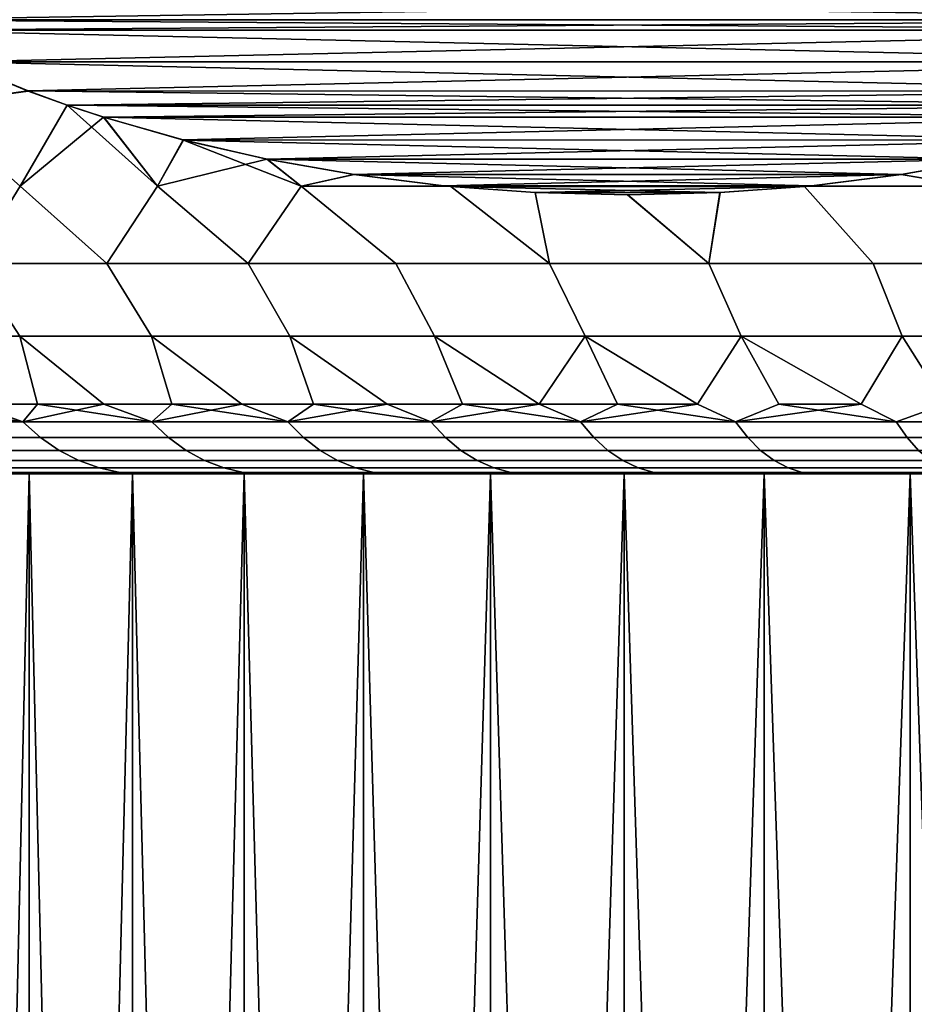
# Model space of a CAD drawing. Header units: metres. Extents: x -109 to 109, y -100 to 58.
# Tile 563 of 642: x 68.32 to 71.53, y 9.1 to 12.63. Entities that reach past the tile are written whole.
import ezdxf

# ---------------------------------------------------------------- set-up
doc = ezdxf.new("R2010")
doc.units = ezdxf.units.M
doc.layers.add('solid_21_062_100_XXX', color=7, linetype='CONTINUOUS')

msp = doc.modelspace()

# ---------------------------------------------------------------- linework, layer by layer
at = {"layer": 'solid_21_062_100_XXX'}
for points in [[(73.208527, 12.626722, -11.956075), (67.791473, 12.626722, -8.828535), (67.641724, 12.711648, -8.742077)], [(73.208527, 12.626722, -11.956075), (67.641724, 12.711648, -8.742077), (73.357353, 12.711096, -12.041997)], [(73.358261, 12.711637, 12.042522), (67.642639, 12.711103, 8.742605), (67.791473, 12.626722, 8.828535)], [(73.358261, 12.711637, 12.042522), (67.791473, 12.626722, 8.828535), (73.208527, 12.626722, 11.956075)], [(73.13739, 12.589186, -11.915004), (67.86174, 12.589632, -8.869106), (67.791473, 12.626722, -8.828535)], [(73.13739, 12.589186, -11.915004), (67.791473, 12.626722, -8.828535), (73.208527, 12.626722, -11.956075)], [(73.208527, 12.626722, 11.956075), (67.791473, 12.626722, 8.828535), (67.862595, 12.589191, 8.869599)], [(73.138237, 12.589623, 11.915494), (73.208527, 12.626722, 11.956075), (67.862595, 12.589191, 8.869599)], [(73.13739, 12.589186, -11.915004), (68.098778, 12.475957, -9.00596), (67.86174, 12.589632, -8.869106)], [(72.901199, 12.475948, 11.778639), (73.138237, 12.589623, 11.915494), (67.862595, 12.589191, 8.869599)], [(72.901199, 12.475948, 11.778639), (67.862595, 12.589191, 8.869599), (68.099655, 12.475567, 9.006467)], [(72.90033, 12.475561, -11.778135), (68.098778, 12.475957, -9.00596), (73.13739, 12.589186, -11.915004)], [(68.098778, 12.475957, -9.00596), (68.352814, 12.371662, -9.152625), (67.9944, 12.322234, -8.777494)], [(67.994408, 12.322234, 8.777501), (68.353653, 12.371344, 9.153111), (68.099655, 12.475567, 9.006467)], [(72.90033, 12.475561, -11.778135), (68.352814, 12.371662, -9.152625), (68.098778, 12.475957, -9.00596)], [(72.901199, 12.475948, 11.778639), (68.099655, 12.475567, 9.006467), (72.647171, 12.371655, 11.631974)], [(72.647171, 12.371655, 11.631974), (68.099655, 12.475567, 9.006467), (68.353653, 12.371344, 9.153111)], [(72.646339, 12.37134, -11.631494), (68.352814, 12.371662, -9.152625), (72.90033, 12.475561, -11.778135)], [(68.352814, 12.371662, -9.152625), (68.492966, 12.321033, -9.233544), (68.324387, 12.03047, -8.81499), (67.9944, 12.322234, -8.777494)], [(68.324203, 12.03047, 8.814816), (68.492966, 12.321037, 9.233542), (68.353653, 12.371344, 9.153111), (67.994408, 12.322234, 8.777501)], [(72.507034, 12.321038, -11.551067), (68.492966, 12.321033, -9.233544), (68.352814, 12.371662, -9.152625)], [(72.507034, 12.321038, -11.551067), (68.352814, 12.371662, -9.152625), (72.646339, 12.37134, -11.631494)], [(72.647171, 12.371655, 11.631974), (68.353653, 12.371344, 9.153111), (68.492966, 12.321037, 9.233542)], [(72.647171, 12.371655, 11.631974), (68.492966, 12.321037, 9.233542), (72.507034, 12.321033, 11.551065)], [(68.154221, 11.753561, 8.345778), (68.324203, 12.03047, 8.814816), (67.994408, 12.322234, 8.777501), (67.856514, 12.03047, 8.356724)], [(67.9944, 12.322234, -8.777494), (68.324387, 12.03047, -8.81499), (68.154221, 11.753561, -8.345778), (67.856682, 12.03047, -8.356899)], [(68.6353, 11.753561, 8.800601), (68.816132, 12.03047, 9.246772), (68.492966, 12.321037, 9.233542), (68.324203, 12.03047, 8.814816)], [(68.492966, 12.321033, -9.233544), (68.623047, 12.278018, -9.308643), (68.324387, 12.03047, -8.81499)], [(72.375969, 12.277708, -11.475397), (68.492966, 12.321033, -9.233544), (72.507034, 12.321038, -11.551067)], [(68.816132, 12.03047, 9.246772), (68.624016, 12.277713, 9.309205), (68.492966, 12.321037, 9.233542)], [(72.507034, 12.321033, 11.551065), (68.492966, 12.321037, 9.233542), (68.624016, 12.277713, 9.309205)], [(72.375969, 12.277708, -11.475397), (68.623047, 12.278018, -9.308643), (68.492966, 12.321033, -9.233544)], [(72.37693, 12.278011, 11.475953), (72.507034, 12.321033, 11.551065), (68.624016, 12.277713, 9.309205)], [(68.623047, 12.278018, -9.308643), (68.816338, 12.03047, -9.246943), (68.6353, 11.753561, -8.800601), (68.324387, 12.03047, -8.81499)], [(68.623047, 12.278018, -9.308643), (68.908714, 12.196146, -9.473576), (68.816338, 12.03047, -9.246943)], [(72.375969, 12.277708, -11.475397), (68.908714, 12.196146, -9.473576), (68.623047, 12.278018, -9.308643)], [(72.091263, 12.196139, 11.311021), (72.37693, 12.278011, 11.475953), (68.624016, 12.277713, 9.309205)], [(68.816132, 12.03047, 9.246772), (68.909584, 12.195919, 9.474079), (68.624016, 12.277713, 9.309205)], [(72.091263, 12.196139, 11.311021), (68.624016, 12.277713, 9.309205), (68.909584, 12.195919, 9.474079)], [(72.090401, 12.195915, -11.310522), (68.908714, 12.196146, -9.473576), (72.375969, 12.277708, -11.475397)], [(69.141129, 11.753561, 9.227734), (69.330841, 12.03047, 9.651311), (68.909584, 12.195919, 9.474079), (68.816132, 12.03047, 9.246772)], [(68.908714, 12.196146, -9.473576), (69.208344, 12.127223, -9.646568), (68.816338, 12.03047, -9.246943)], [(72.090401, 12.195915, -11.310522), (69.208344, 12.127223, -9.646568), (68.908714, 12.196146, -9.473576)], [(72.091263, 12.196139, 11.311021), (68.909584, 12.195919, 9.474079), (71.791626, 12.127218, 11.138026)], [(69.330841, 12.03047, 9.651311), (69.209213, 12.127048, 9.647069), (68.909584, 12.195919, 9.474079)], [(71.791626, 12.127218, 11.138026), (68.909584, 12.195919, 9.474079), (69.209213, 12.127048, 9.647069)], [(71.790771, 12.127044, -11.13753), (69.208344, 12.127223, -9.646568), (72.090401, 12.195915, -11.310522)], [(69.208344, 12.127223, -9.646568), (69.331062, 12.03047, -9.651478), (69.141129, 11.753561, -9.227734), (68.816338, 12.03047, -9.246943)], [(69.208344, 12.127223, -9.646568), (69.519798, 12.072356, -9.826384), (69.331062, 12.03047, -9.651478)], [(71.790771, 12.127044, -11.13753), (69.519798, 12.072356, -9.826384), (69.208344, 12.127223, -9.646568)], [(71.791626, 12.127218, 11.138026), (69.209213, 12.127048, 9.647069), (71.480179, 12.072352, 10.958211)], [(69.330841, 12.03047, 9.651311), (69.520714, 12.07222, 9.826915), (69.209213, 12.127048, 9.647069)], [(71.480179, 12.072352, 10.958211), (69.209213, 12.127048, 9.647069), (69.520714, 12.07222, 9.826915)], [(71.479263, 12.072216, -10.957682), (69.519798, 12.072356, -9.826384), (71.790771, 12.127044, -11.13753)], [(71.479263, 12.072216, -10.957682), (71.790771, 12.127044, -11.13753), (71.726151, 12.03047, -11.034266)], [(71.791626, 12.127218, 11.138026), (71.480179, 12.072352, 10.958211), (71.725883, 12.03047, 11.034149)], [(69.330841, 12.03047, 9.651311), (69.84166, 12.032347, 10.012213), (69.520714, 12.07222, 9.826915)], [(69.519798, 12.072356, -9.826384), (69.840881, 12.032427, -10.011763), (69.331062, 12.03047, -9.651478)], [(71.479263, 12.072216, -10.957682), (69.840881, 12.032427, -10.011763), (69.519798, 12.072356, -9.826384)], [(71.480179, 12.072352, 10.958211), (69.520714, 12.07222, 9.826915), (71.159096, 12.032424, 10.772832)], [(71.159096, 12.032424, 10.772832), (69.520714, 12.07222, 9.826915), (69.84166, 12.032347, 10.012213)], [(71.158318, 12.032345, -10.772384), (69.840881, 12.032427, -10.011763), (71.479263, 12.072216, -10.957682)], [(71.158318, 12.032345, -10.772384), (71.479263, 12.072216, -10.957682), (71.726151, 12.03047, -11.034266)], [(71.480179, 12.072352, 10.958211), (71.159096, 12.032424, 10.772832), (71.725883, 12.03047, 11.034149)], [(68.324387, 12.03047, -8.81499), (68.6353, 11.753561, -8.800601), (68.154221, 11.753561, -8.345778)], [(68.154221, 11.753561, 8.345778), (68.6353, 11.753561, 8.800601), (68.324203, 12.03047, 8.814816)], [(68.816338, 12.03047, -9.246943), (69.141129, 11.753561, -9.227734), (68.6353, 11.753561, -8.800601)], [(68.6353, 11.753561, 8.800601), (69.141129, 11.753561, 9.227734), (68.816132, 12.03047, 9.246772)], [(69.331062, 12.03047, -9.651478), (69.670105, 11.753561, -9.625832), (69.141129, 11.753561, -9.227734)], [(69.141129, 11.753561, 9.227734), (69.670105, 11.753561, 9.625832), (69.330841, 12.03047, 9.651311)], [(69.330841, 12.03047, 9.651311), (69.866814, 12.029903, 10.026732), (69.84166, 12.032347, 10.012213)], [(70.220581, 11.753561, 9.993644), (69.866814, 12.029903, 10.026732), (69.330841, 12.03047, 9.651311), (69.670105, 11.753561, 9.625832)], [(69.840881, 12.032427, -10.011763), (69.867073, 12.029881, -10.026884), (69.331062, 12.03047, -9.651478)], [(69.331062, 12.03047, -9.651478), (69.867073, 12.029881, -10.026884), (70.220581, 11.753561, -9.993644), (69.670105, 11.753561, -9.625832)], [(69.840881, 12.032427, -10.011763), (71.133194, 12.029904, -10.757881), (69.867073, 12.029881, -10.026884)], [(71.158318, 12.032345, -10.772384), (71.133194, 12.029904, -10.757881), (69.840881, 12.032427, -10.011763)], [(71.159096, 12.032424, 10.772832), (69.84166, 12.032347, 10.012213), (69.866814, 12.029903, 10.026732)], [(71.159096, 12.032424, 10.772832), (69.866814, 12.029903, 10.026732), (71.132935, 12.029881, 10.75773)], [(71.132935, 12.029881, 10.75773), (69.866814, 12.029903, 10.026732), (70.169373, 12.008122, 10.201416)], [(70.220581, 11.753561, 9.993644), (70.169373, 12.008122, 10.201416), (69.866814, 12.029903, 10.026732)], [(69.867073, 12.029881, -10.026884), (71.133194, 12.029904, -10.757881), (70.830605, 12.008121, -10.58318)], [(69.867073, 12.029881, -10.026884), (70.168587, 12.008159, -10.200963), (70.220581, 11.753561, -9.993644)], [(69.867073, 12.029881, -10.026884), (70.830605, 12.008121, -10.58318), (70.168587, 12.008159, -10.200963)], [(71.132935, 12.029881, 10.75773), (70.169373, 12.008122, 10.201416), (70.83139, 12.008158, 10.583632)], [(70.830605, 12.008121, -10.58318), (71.133194, 12.029904, -10.757881), (71.378998, 11.753561, -10.633878), (70.790802, 11.753561, -10.330011)], [(70.790802, 11.753561, 10.330011), (71.378998, 11.753561, 10.633878), (71.132935, 12.029881, 10.75773), (70.83139, 12.008158, 10.583632)], [(71.159096, 12.032424, 10.772832), (71.132935, 12.029881, 10.75773), (71.725883, 12.03047, 11.034149)], [(71.983299, 11.753561, 10.904285), (71.725883, 12.03047, 11.034149), (71.132935, 12.029881, 10.75773), (71.378998, 11.753561, 10.633878)], [(71.158318, 12.032345, -10.772384), (71.726151, 12.03047, -11.034266), (71.133194, 12.029904, -10.757881)], [(71.133194, 12.029904, -10.757881), (71.726151, 12.03047, -11.034266), (71.983299, 11.753561, -10.904285), (71.378998, 11.753561, -10.633878)], [(70.168587, 12.008159, -10.200963), (70.49955, 12.000008, -10.392047), (70.790802, 11.753561, -10.330011), (70.220581, 11.753561, -9.993644)], [(70.168587, 12.008159, -10.200963), (70.830605, 12.008121, -10.58318), (70.49955, 12.000008, -10.392047)], [(70.83139, 12.008158, 10.583632), (70.169373, 12.008122, 10.201416), (70.50042, 12.000008, 10.392549)], [(70.220581, 11.753561, 9.993644), (70.790802, 11.753561, 10.330011), (70.50042, 12.000008, 10.392549), (70.169373, 12.008122, 10.201416)], [(70.49955, 12.000008, -10.392047), (70.830605, 12.008121, -10.58318), (70.790802, 11.753561, -10.330011)], [(70.790802, 11.753561, 10.330011), (70.83139, 12.008158, 10.583632), (70.50042, 12.000008, 10.392549)], [(68.323204, 11.492891, -8.176794), (67.877594, 11.492891, -7.705453), (67.699402, 11.753561, -7.864698), (68.154221, 11.753561, -8.345778)], [(67.877594, 11.492891, 7.705453), (68.323204, 11.492891, 8.176794), (68.154221, 11.753561, 8.345778), (67.699402, 11.753561, 7.864698)], [(68.794548, 11.492891, -8.622407), (68.323204, 11.492891, -8.176794), (68.154221, 11.753561, -8.345778), (68.6353, 11.753561, -8.800601)], [(68.323204, 11.492891, 8.176794), (68.794548, 11.492891, 8.622407), (68.6353, 11.753561, 8.800601), (68.154221, 11.753561, 8.345778)], [(69.290131, 11.492891, -9.04089), (68.794548, 11.492891, -8.622407), (68.6353, 11.753561, -8.800601), (69.141129, 11.753561, -9.227734)], [(68.794548, 11.492891, 8.622407), (69.290131, 11.492891, 9.04089), (69.141129, 11.753561, 9.227734), (68.6353, 11.753561, 8.800601)], [(69.808403, 11.492891, -9.430928), (69.290131, 11.492891, -9.04089), (69.141129, 11.753561, -9.227734), (69.670105, 11.753561, -9.625832)], [(69.290131, 11.492891, 9.04089), (69.808403, 11.492891, 9.430928), (69.670105, 11.753561, 9.625832), (69.141129, 11.753561, 9.227734)], [(70.347725, 11.492891, -9.791292), (69.808403, 11.492891, -9.430928), (69.670105, 11.753561, -9.625832), (70.220581, 11.753561, -9.993644)], [(69.808403, 11.492891, 9.430928), (70.347725, 11.492891, 9.791292), (70.220581, 11.753561, 9.993644), (69.670105, 11.753561, 9.625832)], [(70.906403, 11.492891, -10.12085), (70.347725, 11.492891, -9.791292), (70.220581, 11.753561, -9.993644), (70.790802, 11.753561, -10.330011)], [(70.347725, 11.492891, 9.791292), (70.906403, 11.492891, 10.12085), (70.790802, 11.753561, 10.330011), (70.220581, 11.753561, 9.993644)], [(71.482681, 11.492891, -10.418563), (70.906403, 11.492891, -10.12085), (70.790802, 11.753561, -10.330011), (71.378998, 11.753561, -10.633878)], [(70.906403, 11.492891, 10.12085), (71.482681, 11.492891, 10.418563), (71.378998, 11.753561, 10.633878), (70.790802, 11.753561, 10.330011)], [(72.074753, 11.492891, -10.683496), (71.482681, 11.492891, -10.418563), (71.378998, 11.753561, -10.633878), (71.983299, 11.753561, -10.904285)], [(71.482681, 11.492891, 10.418563), (72.074753, 11.492891, 10.683496), (71.983299, 11.753561, 10.904285), (71.378998, 11.753561, 10.633878)], [(68.387016, 11.25, -7.87604), (68.157181, 11.25, -7.632164), (67.877594, 11.492891, -7.705453), (68.323204, 11.492891, -8.176794)], [(68.157181, 11.25, 7.632165), (68.387016, 11.25, 7.87604), (68.323204, 11.492891, 8.176794), (67.877594, 11.492891, 7.705453)], [(68.867844, 11.25, -8.342828), (68.62397, 11.25, -8.112997), (68.323204, 11.492891, -8.176794), (68.794548, 11.492891, -8.622407)], [(68.62397, 11.25, -8.112997), (68.387016, 11.25, -7.87604), (68.323204, 11.492891, -8.176794)], [(68.62397, 11.25, 8.112997), (68.867851, 11.25, 8.342828), (68.794548, 11.492891, 8.622407), (68.323204, 11.492891, 8.176794)], [(68.387016, 11.25, 7.87604), (68.62397, 11.25, 8.112997), (68.323204, 11.492891, 8.176794)], [(69.375488, 11.25, -8.780309), (69.118423, 11.25, -8.56533), (68.794548, 11.492891, -8.622407), (69.290131, 11.492891, -9.04089)], [(69.118423, 11.25, -8.56533), (68.867844, 11.25, -8.342828), (68.794548, 11.492891, -8.622407)], [(69.118423, 11.25, 8.565331), (69.375488, 11.25, 8.78031), (69.290131, 11.492891, 9.04089), (68.794548, 11.492891, 8.622407)], [(68.867851, 11.25, 8.342828), (69.118423, 11.25, 8.565331), (68.794548, 11.492891, 8.622407)], [(69.90815, 11.25, -9.186948), (69.638802, 11.25, -8.987576), (69.290131, 11.492891, -9.04089), (69.808403, 11.492891, -9.430928)], [(69.638802, 11.25, -8.987576), (69.375488, 11.25, -8.780309), (69.290131, 11.492891, -9.04089)], [(69.638802, 11.25, 8.987576), (69.90815, 11.25, 9.186949), (69.808403, 11.492891, 9.430928), (69.290131, 11.492891, 9.04089)], [(69.375488, 11.25, 8.78031), (69.638802, 11.25, 8.987576), (69.290131, 11.492891, 9.04089)], [(70.183281, 11.25, -9.378251), (69.808403, 11.492891, -9.430928), (70.347725, 11.492891, -9.791292)], [(70.183281, 11.25, -9.378251), (69.90815, 11.25, -9.186948), (69.808403, 11.492891, -9.430928)], [(70.183281, 11.25, 9.378252), (70.463966, 11.25, 9.561318), (70.347725, 11.492891, 9.791292), (69.808403, 11.492891, 9.430928)], [(69.90815, 11.25, 9.186949), (70.183281, 11.25, 9.378252), (69.808403, 11.492891, 9.430928)], [(70.33078, 11.186123, -9.379845), (70.183281, 11.25, -9.378251), (70.347725, 11.492891, -9.791292), (70.463966, 11.25, -9.561317)], [(70.749947, 11.25, -9.735986), (70.347725, 11.492891, -9.791292), (70.906403, 11.492891, -10.12085)], [(70.749947, 11.25, -9.735986), (70.463966, 11.25, -9.561317), (70.347725, 11.492891, -9.791292)], [(70.749947, 11.25, 9.735987), (70.906403, 11.492891, 10.12085), (70.347725, 11.492891, 9.791292)], [(70.463966, 11.25, 9.561318), (70.749947, 11.25, 9.735987), (70.347725, 11.492891, 9.791292)], [(70.886604, 11.186123, -9.722684), (70.749947, 11.25, -9.735986), (70.906403, 11.492891, -10.12085), (71.040977, 11.25, -9.902102)], [(70.886604, 11.186123, 9.722684), (71.040985, 11.25, 9.902103), (70.906403, 11.492891, 10.12085), (70.749947, 11.25, 9.735987)], [(71.336807, 11.25, -10.059523), (71.040977, 11.25, -9.902102), (70.906403, 11.492891, -10.12085), (71.482681, 11.492891, -10.418563)], [(71.336807, 11.25, 10.059523), (71.482681, 11.492891, 10.418563), (70.906403, 11.492891, 10.12085)], [(71.040985, 11.25, 9.902103), (71.336807, 11.25, 10.059523), (70.906403, 11.492891, 10.12085)], [(71.461426, 11.186123, -10.032625), (71.336807, 11.25, -10.059523), (71.482681, 11.492891, -10.418563), (71.637177, 11.25, -10.208107)], [(71.461426, 11.186123, 10.032625), (71.637177, 11.25, 10.208108), (71.482681, 11.492891, 10.418563), (71.336807, 11.25, 10.059523)], [(71.941811, 11.25, -10.347726), (71.637177, 11.25, -10.208107), (71.482681, 11.492891, -10.418563), (72.074753, 11.492891, -10.683496)], [(71.637177, 11.25, 10.208108), (71.941811, 11.25, 10.347726), (72.074753, 11.492891, 10.683496), (71.482681, 11.492891, 10.418563)], [(67.89978, 11.186123, -7.216441), (68.157181, 11.25, -7.632164), (68.333931, 11.186123, -7.70429)], [(68.333931, 11.186123, 7.70429), (67.934677, 11.25, 7.381586), (67.89978, 11.186123, 7.216441)], [(68.333931, 11.186123, 7.70429), (68.157181, 11.25, 7.632165), (67.934677, 11.25, 7.381586)], [(68.333931, 11.186123, -7.70429), (68.157181, 11.25, -7.632164), (68.387016, 11.25, -7.87604)], [(68.333931, 11.186123, 7.70429), (68.387016, 11.25, 7.87604), (68.157181, 11.25, 7.632165)], [(68.333931, 11.186123, -7.70429), (68.387016, 11.25, -7.87604), (68.62397, 11.25, -8.112997)], [(68.333931, 11.186123, -7.70429), (68.62397, 11.25, -8.112997), (68.795708, 11.186123, -8.16607)], [(68.795708, 11.186123, 8.16607), (68.387016, 11.25, 7.87604), (68.333931, 11.186123, 7.70429)], [(68.795708, 11.186123, 8.16607), (68.62397, 11.25, 8.112997), (68.387016, 11.25, 7.87604)], [(68.795708, 11.186123, -8.16607), (68.62397, 11.25, -8.112997), (68.867844, 11.25, -8.342828)], [(68.795708, 11.186123, 8.16607), (68.867851, 11.25, 8.342828), (68.62397, 11.25, 8.112997)], [(68.795708, 11.186123, -8.16607), (68.867844, 11.25, -8.342828), (69.118423, 11.25, -8.56533)], [(68.795708, 11.186123, -8.16607), (69.118423, 11.25, -8.56533), (69.283562, 11.186123, -8.600219)], [(69.283562, 11.186123, 8.600219), (68.867851, 11.25, 8.342828), (68.795708, 11.186123, 8.16607)], [(69.283562, 11.186123, 8.600219), (69.118423, 11.25, 8.565331), (68.867851, 11.25, 8.342828)], [(69.283562, 11.186123, -8.600219), (69.118423, 11.25, -8.56533), (69.375488, 11.25, -8.780309)], [(69.283562, 11.186123, 8.600219), (69.375488, 11.25, 8.78031), (69.118423, 11.25, 8.565331)], [(69.283562, 11.186123, -8.600219), (69.375488, 11.25, -8.780309), (69.638802, 11.25, -8.987576)], [(69.283562, 11.186123, -8.600219), (69.638802, 11.25, -8.987576), (69.79583, 11.186123, -9.005267)], [(69.79583, 11.186123, 9.005267), (69.375488, 11.25, 8.78031), (69.283562, 11.186123, 8.600219)], [(69.79583, 11.186123, 9.005267), (69.638802, 11.25, 8.987576), (69.375488, 11.25, 8.78031)], [(69.79583, 11.186123, -9.005267), (69.638802, 11.25, -8.987576), (69.90815, 11.25, -9.186948)], [(69.79583, 11.186123, 9.005267), (69.90815, 11.25, 9.186949), (69.638802, 11.25, 8.987576)], [(69.79583, 11.186123, -9.005267), (69.90815, 11.25, -9.186948), (70.183281, 11.25, -9.378251)], [(69.79583, 11.186123, -9.005267), (70.183281, 11.25, -9.378251), (70.33078, 11.186123, -9.379845)], [(70.33078, 11.186123, 9.379845), (69.90815, 11.25, 9.186949), (69.79583, 11.186123, 9.005267)], [(70.33078, 11.186123, 9.379845), (70.183281, 11.25, 9.378252), (69.90815, 11.25, 9.186949)], [(70.33078, 11.186123, 9.379845), (70.463966, 11.25, 9.561318), (70.183281, 11.25, 9.378252)], [(70.33078, 11.186123, -9.379845), (70.463966, 11.25, -9.561317), (70.749947, 11.25, -9.735986)], [(70.33078, 11.186123, -9.379845), (70.749947, 11.25, -9.735986), (70.886604, 11.186123, -9.722684)], [(70.886604, 11.186123, 9.722684), (70.463966, 11.25, 9.561318), (70.33078, 11.186123, 9.379845)], [(70.886604, 11.186123, 9.722684), (70.749947, 11.25, 9.735987), (70.463966, 11.25, 9.561318)], [(70.886604, 11.186123, -9.722684), (71.040977, 11.25, -9.902102), (71.336807, 11.25, -10.059523)], [(70.886604, 11.186123, -9.722684), (71.336807, 11.25, -10.059523), (71.461426, 11.186123, -10.032625)], [(71.461426, 11.186123, 10.032625), (71.040985, 11.25, 9.902103), (70.886604, 11.186123, 9.722684)], [(71.461426, 11.186123, 10.032625), (71.336807, 11.25, 10.059523), (71.040985, 11.25, 9.902103)], [(72.053299, 11.186123, -10.308619), (71.461426, 11.186123, -10.032625), (71.637177, 11.25, -10.208107), (71.941811, 11.25, -10.347726)], [(72.053299, 11.186123, 10.308619), (71.637177, 11.25, 10.208108), (71.461426, 11.186123, 10.032625)], [(67.89978, 11.186123, -7.216441), (68.333931, 11.186123, -7.70429), (68.397263, 11.130522, -7.644542), (67.966476, 11.130522, -7.160476)], [(68.333931, 11.186123, 7.70429), (67.89978, 11.186123, 7.216441), (67.966476, 11.130522, 7.160476), (68.397263, 11.130522, 7.644542)], [(68.333931, 11.186123, -7.70429), (68.795708, 11.186123, -8.16607), (68.855461, 11.130522, -8.102741), (68.397263, 11.130522, -7.644542)], [(68.795708, 11.186123, 8.16607), (68.333931, 11.186123, 7.70429), (68.397263, 11.130522, 7.644542), (68.855461, 11.130522, 8.102741)], [(68.795708, 11.186123, -8.16607), (69.283562, 11.186123, -8.600219), (69.339523, 11.130522, -8.533523), (68.855461, 11.130522, -8.102741)], [(69.283562, 11.186123, 8.600219), (68.795708, 11.186123, 8.16607), (68.855461, 11.130522, 8.102741), (69.339523, 11.130522, 8.533523)], [(69.283562, 11.186123, -8.600219), (69.79583, 11.186123, -9.005267), (69.847816, 11.130522, -8.935431), (69.339523, 11.130522, -8.533523)], [(69.79583, 11.186123, 9.005267), (69.283562, 11.186123, 8.600219), (69.339523, 11.130522, 8.533523), (69.847816, 11.130522, 8.935431)], [(69.79583, 11.186123, -9.005267), (70.33078, 11.186123, -9.379845), (70.378624, 11.130522, -9.307103), (69.847816, 11.130522, -8.935431)], [(70.33078, 11.186123, 9.379845), (69.79583, 11.186123, 9.005267), (69.847816, 11.130522, 8.935431), (70.378624, 11.130522, 9.307103)], [(70.33078, 11.186123, -9.379845), (70.886604, 11.186123, -9.722684), (70.930138, 11.130522, -9.647284), (70.378624, 11.130522, -9.307103)], [(70.886604, 11.186123, 9.722684), (70.33078, 11.186123, 9.379845), (70.378624, 11.130522, 9.307103), (70.930138, 11.130522, 9.647284)], [(70.886604, 11.186123, -9.722684), (71.461426, 11.186123, -10.032625), (71.500504, 11.130522, -9.95482), (70.930138, 11.130522, -9.647284)], [(71.461426, 11.186123, 10.032625), (70.886604, 11.186123, 9.722684), (70.930138, 11.130522, 9.647284), (71.500504, 11.130522, 9.95482)], [(71.461426, 11.186123, -10.032625), (72.053299, 11.186123, -10.308619), (72.087784, 11.130522, -10.228673), (71.500504, 11.130522, -9.95482)], [(72.053299, 11.186123, 10.308619), (71.461426, 11.186123, 10.032625), (71.500504, 11.130522, 9.95482), (72.087784, 11.130522, 10.228673)], [(67.966476, 11.130522, -7.160476), (68.397263, 11.130522, -7.644542), (68.464424, 11.0842, -7.581176), (68.037209, 11.0842, -7.101122)], [(68.397263, 11.130522, 7.644542), (67.966476, 11.130522, 7.160476), (68.037209, 11.0842, 7.101122), (68.464424, 11.0842, 7.581176)], [(68.397263, 11.130522, -7.644542), (68.855461, 11.130522, -8.102741), (68.918823, 11.0842, -8.035577), (68.464424, 11.0842, -7.581176)], [(68.855461, 11.130522, 8.102741), (68.397263, 11.130522, 7.644542), (68.464424, 11.0842, 7.581176), (68.918823, 11.0842, 8.035577)], [(68.855461, 11.130522, -8.102741), (69.339523, 11.130522, -8.533523), (69.39888, 11.0842, -8.462789), (68.918823, 11.0842, -8.035577)], [(69.339523, 11.130522, 8.533523), (68.855461, 11.130522, 8.102741), (68.918823, 11.0842, 8.035577), (69.39888, 11.0842, 8.462789)], [(69.339523, 11.130522, -8.533523), (69.847816, 11.130522, -8.935431), (69.902962, 11.0842, -8.861364), (69.39888, 11.0842, -8.462789)], [(69.847816, 11.130522, 8.935431), (69.339523, 11.130522, 8.533523), (69.39888, 11.0842, 8.462789), (69.902962, 11.0842, 8.861364)], [(69.847816, 11.130522, -8.935431), (70.378624, 11.130522, -9.307103), (70.429359, 11.0842, -9.229956), (69.902962, 11.0842, -8.861364)], [(70.378624, 11.130522, 9.307103), (69.847816, 11.130522, 8.935431), (69.902962, 11.0842, 8.861364), (70.429359, 11.0842, 9.229956)], [(70.378624, 11.130522, -9.307103), (70.930138, 11.130522, -9.647284), (70.976311, 11.0842, -9.567317), (70.429359, 11.0842, -9.229956)], [(70.930138, 11.130522, 9.647284), (70.378624, 11.130522, 9.307103), (70.429359, 11.0842, 9.229956), (70.976311, 11.0842, 9.567317)], [(70.930138, 11.130522, -9.647284), (71.500504, 11.130522, -9.95482), (71.541939, 11.0842, -9.872304), (70.976311, 11.0842, -9.567317)], [(71.500504, 11.130522, 9.95482), (70.930138, 11.130522, 9.647284), (70.976311, 11.0842, 9.567317), (71.541939, 11.0842, 9.872304)], [(71.500504, 11.130522, -9.95482), (72.087784, 11.130522, -10.228673), (72.124352, 11.0842, -10.143888), (71.541939, 11.0842, -9.872304)], [(72.087784, 11.130522, 10.228673), (71.500504, 11.130522, 9.95482), (71.541939, 11.0842, 9.872304), (72.124352, 11.0842, 10.143888)], [(68.037209, 11.0842, -7.101122), (68.464424, 11.0842, -7.581176), (68.534706, 11.047651, -7.514869), (68.111229, 11.047651, -7.039014)], [(68.464424, 11.0842, 7.581176), (68.037209, 11.0842, 7.101122), (68.111229, 11.047651, 7.039014), (68.534706, 11.047651, 7.514869)], [(68.464424, 11.0842, -7.581176), (68.918823, 11.0842, -8.035577), (68.98513, 11.047651, -7.965296), (68.534706, 11.047651, -7.514869)], [(68.918823, 11.0842, 8.035577), (68.464424, 11.0842, 7.581176), (68.534706, 11.047651, 7.514869), (68.98513, 11.047651, 7.965296)], [(68.918823, 11.0842, -8.035577), (69.39888, 11.0842, -8.462789), (69.460983, 11.047651, -8.38877), (68.98513, 11.047651, -7.965296)], [(69.39888, 11.0842, 8.462789), (68.918823, 11.0842, 8.035577), (68.98513, 11.047651, 7.965296), (69.460983, 11.047651, 8.38877)], [(69.39888, 11.0842, -8.462789), (69.902962, 11.0842, -8.861364), (69.960655, 11.047651, -8.78386), (69.460983, 11.047651, -8.38877)], [(69.902962, 11.0842, 8.861364), (69.39888, 11.0842, 8.462789), (69.460983, 11.047651, 8.38877), (69.960655, 11.047651, 8.78386)], [(69.902962, 11.0842, -8.861364), (70.429359, 11.0842, -9.229956), (70.48246, 11.047651, -9.149228), (69.960655, 11.047651, -8.78386)], [(70.429359, 11.0842, 9.229956), (69.902962, 11.0842, 8.861364), (69.960655, 11.047651, 8.78386), (70.48246, 11.047651, 9.149228)], [(70.429359, 11.0842, -9.229956), (70.976311, 11.0842, -9.567317), (71.02462, 11.047651, -9.483638), (70.48246, 11.047651, -9.149228)], [(70.976311, 11.0842, 9.567317), (70.429359, 11.0842, 9.229956), (70.48246, 11.047651, 9.149228), (71.02462, 11.047651, 9.483638)], [(70.976311, 11.0842, -9.567317), (71.541939, 11.0842, -9.872304), (71.585304, 11.047651, -9.785958), (71.02462, 11.047651, -9.483638)], [(71.541939, 11.0842, 9.872304), (70.976311, 11.0842, 9.567317), (71.02462, 11.047651, 9.483638), (71.585304, 11.047651, 9.785958)], [(68.111229, 11.047651, -7.039014), (68.534706, 11.047651, -7.514869), (68.607353, 11.021266, -7.446328), (68.187744, 11.021266, -6.974813)], [(68.534706, 11.047651, 7.514869), (68.111229, 11.047651, 7.039014), (68.187744, 11.021266, 6.974813), (68.607353, 11.021266, 7.446328)], [(68.534706, 11.047651, -7.514869), (68.98513, 11.047651, -7.965296), (69.053673, 11.021266, -7.892647), (68.607353, 11.021266, -7.446328)], [(68.98513, 11.047651, 7.965296), (68.534706, 11.047651, 7.514869), (68.607353, 11.021266, 7.446328), (69.053673, 11.021266, 7.892647)], [(68.98513, 11.047651, -7.965296), (69.460983, 11.047651, -8.38877), (69.525185, 11.021266, -8.312259), (69.053673, 11.021266, -7.892647)], [(69.460983, 11.047651, 8.38877), (68.98513, 11.047651, 7.965296), (69.053673, 11.021266, 7.892647), (69.525185, 11.021266, 8.312259)], [(69.460983, 11.047651, -8.38877), (69.960655, 11.047651, -8.78386), (70.020302, 11.021266, -8.703745), (69.525185, 11.021266, -8.312259)], [(69.960655, 11.047651, 8.78386), (69.460983, 11.047651, 8.38877), (69.525185, 11.021266, 8.312259), (70.020302, 11.021266, 8.703745)], [(69.960655, 11.047651, -8.78386), (70.48246, 11.047651, -9.149228), (70.537346, 11.021266, -9.065781), (70.020302, 11.021266, -8.703745)], [(70.48246, 11.047651, 9.149228), (69.960655, 11.047651, 8.78386), (70.020302, 11.021266, 8.703745), (70.537346, 11.021266, 9.065781)], [(70.48246, 11.047651, -9.149228), (71.02462, 11.047651, -9.483638), (71.074562, 11.021266, -9.397141), (70.537346, 11.021266, -9.065781)], [(71.02462, 11.047651, 9.483638), (70.48246, 11.047651, 9.149228), (70.537346, 11.021266, 9.065781), (71.074562, 11.021266, 9.397141)], [(71.02462, 11.047651, -9.483638), (71.585304, 11.047651, -9.785958), (71.630135, 11.021266, -9.696704), (71.074562, 11.021266, -9.397141)], [(71.585304, 11.047651, 9.785958), (71.02462, 11.047651, 9.483638), (71.074562, 11.021266, 9.397141), (71.630135, 11.021266, 9.696704)], [(68.187744, 11.021266, -6.974813), (68.607353, 11.021266, -7.446328), (68.681595, 11.005325, -7.376285), (68.26593, 11.005325, -6.909205)], [(68.607353, 11.021266, 7.446328), (68.187744, 11.021266, 6.974813), (68.26593, 11.005325, 6.909205), (68.681595, 11.005325, 7.376285)], [(68.607353, 11.021266, -7.446328), (69.053673, 11.021266, -7.892647), (69.123718, 11.005325, -7.818405), (68.681595, 11.005325, -7.376285)], [(69.053673, 11.021266, 7.892647), (68.607353, 11.021266, 7.446328), (68.681595, 11.005325, 7.376285), (69.123718, 11.005325, 7.818405)], [(69.053673, 11.021266, -7.892647), (69.525185, 11.021266, -8.312259), (69.590797, 11.005325, -8.234071), (69.123718, 11.005325, -7.818405)], [(69.525185, 11.021266, 8.312259), (69.053673, 11.021266, 7.892647), (69.123718, 11.005325, 7.818405), (69.590797, 11.005325, 8.234071)], [(69.525185, 11.021266, -8.312259), (70.020302, 11.021266, -8.703745), (70.081253, 11.005325, -8.621875), (69.590797, 11.005325, -8.234071)], [(70.020302, 11.021266, 8.703745), (69.525185, 11.021266, 8.312259), (69.590797, 11.005325, 8.234071), (70.081253, 11.005325, 8.621875)], [(70.020302, 11.021266, -8.703745), (70.537346, 11.021266, -9.065781), (70.59343, 11.005325, -8.980505), (70.081253, 11.005325, -8.621875)], [(70.537346, 11.021266, 9.065781), (70.020302, 11.021266, 8.703745), (70.081253, 11.005325, 8.621875), (70.59343, 11.005325, 8.980505)], [(70.537346, 11.021266, -9.065781), (71.074562, 11.021266, -9.397141), (71.125595, 11.005325, -9.308747), (70.59343, 11.005325, -8.980505)], [(71.074562, 11.021266, 9.397141), (70.537346, 11.021266, 9.065781), (70.59343, 11.005325, 8.980505), (71.125595, 11.005325, 9.308747)], [(71.074562, 11.021266, -9.397141), (71.630135, 11.021266, -9.696704), (71.675941, 11.005325, -9.605493), (71.125595, 11.005325, -9.308747)], [(71.630135, 11.021266, 9.696704), (71.074562, 11.021266, 9.397141), (71.125595, 11.005325, 9.308747), (71.675941, 11.005325, 9.605493)], [(67.560646, 11, -5.781004), (68.356407, 11, -5.764756), (68.016968, 11, -5.252485), (67.390137, 11, -5.508397)], [(67.560669, 11, 5.781035), (67.39016, 11, 5.508427), (68.016968, 11, 5.252485), (68.356407, 11, 5.764756)], [(67.519493, 11.005325, -5.906571), (67.739349, 11, -6.04839), (68.356407, 11, -5.764756), (67.560646, 11, -5.781004)], [(67.739372, 11, 6.04842), (67.560669, 11, 5.781035), (68.356407, 11, 5.764756), (68.72673, 11, 6.255141)], [(67.925995, 11, -6.310181), (68.72673, 11, -6.255141), (68.356407, 11, -5.764756), (67.739349, 11, -6.04839)], [(67.92601, 11, 6.310211), (67.739372, 11, 6.04842), (68.72673, 11, 6.255141)], [(67.878128, 11.005325, -6.418747), (68.120499, 11, -6.566271), (68.72673, 11, -6.255141), (67.925995, 11, -6.310181)], [(68.120522, 11, 6.5663), (67.92601, 11, 6.310211), (68.72673, 11, 6.255141), (69.126526, 11, 6.721784)], [(68.182732, 3.400415, -5.511221), (68.01696, 3.400415, -5.252477), (68.016968, 11, -5.252485), (68.356407, 11, -5.764756)], [(68.182732, 3.400415, 5.511221), (68.356392, 3.400415, 5.764739), (68.356407, 11, 5.764756), (68.016968, 11, 5.252485)], [(68.322609, 11, -6.81632), (69.126526, 11, -6.721784), (68.72673, 11, -6.255141), (68.120499, 11, -6.566271)], [(68.322632, 11, 6.81635), (68.120522, 11, 6.5663), (69.126526, 11, 6.721784)], [(68.356392, 3.400415, -5.764739), (68.182732, 3.400415, -5.511221), (68.356407, 11, -5.764756)], [(68.26593, 11.005325, -6.909205), (68.532173, 11, -7.060154), (69.126526, 11, -6.721784), (68.322609, 11, -6.81632)], [(68.26593, 11.005325, -6.909205), (68.681595, 11.005325, -7.376285), (68.532173, 11, -7.060154)], [(68.26593, 11.005325, 6.909205), (68.322632, 11, 6.81635), (68.532204, 11, 7.060183)], [(68.681595, 11.005325, 7.376285), (68.26593, 11.005325, 6.909205), (68.532204, 11, 7.060183), (68.749069, 11, 7.297605)], [(68.532204, 11, 7.060183), (68.322632, 11, 6.81635), (69.126526, 11, 6.721784), (69.554306, 11, 7.162951)], [(68.356392, 3.400415, 5.764739), (68.537781, 3.400415, 6.012787), (68.356407, 11, 5.764756)], [(68.537781, 3.400415, -6.012787), (68.356392, 3.400415, -5.764739), (68.356407, 11, -5.764756), (68.72673, 11, -6.255141)], [(68.537781, 3.400415, 6.012787), (68.726723, 3.400415, 6.255132), (68.72673, 11, 6.255141), (68.356407, 11, 5.764756)], [(68.681595, 11.005325, -7.376285), (68.749039, 11, -7.297577), (68.532173, 11, -7.060154)], [(68.749039, 11, -7.297577), (69.554306, 11, -7.162951), (69.126526, 11, -6.721784), (68.532173, 11, -7.060154)], [(68.749069, 11, 7.297605), (68.532204, 11, 7.060183), (69.554306, 11, 7.162951)], [(68.726723, 3.400415, -6.255132), (68.537781, 3.400415, -6.012787), (68.72673, 11, -6.255141)], [(68.681595, 11.005325, -7.376285), (68.972923, 11, -7.52829), (68.749039, 11, -7.297577)], [(68.681595, 11.005325, -7.376285), (69.123718, 11.005325, -7.818405), (68.972923, 11, -7.52829)], [(68.681595, 11.005325, 7.376285), (68.749069, 11, 7.297605), (68.972954, 11, 7.528317)], [(69.123718, 11.005325, 7.818405), (68.681595, 11.005325, 7.376285), (68.972954, 11, 7.528317)], [(68.726723, 3.400415, 6.255132), (68.923035, 3.400415, 6.491544), (68.72673, 11, 6.255141)], [(68.923035, 3.400415, -6.491544), (68.726723, 3.400415, -6.255132), (68.72673, 11, -6.255141), (69.126526, 11, -6.721784)], [(68.923035, 3.400415, 6.491544), (69.126541, 3.400415, 6.721798), (69.126526, 11, 6.721784), (68.72673, 11, 6.255141)], [(68.749039, 11, -7.297577), (68.972923, 11, -7.52829), (69.554306, 11, -7.162951)], [(68.972954, 11, 7.528317), (68.749069, 11, 7.297605), (69.554306, 11, 7.162951), (70.008453, 11, 7.576959)], [(69.126541, 3.400415, -6.721798), (68.923035, 3.400415, -6.491544), (69.126526, 11, -6.721784)], [(69.123718, 11.005325, -7.818405), (69.203735, 11, -7.752196), (68.972923, 11, -7.52829)], [(69.203735, 11, -7.752196), (70.008453, 11, -7.576959), (69.554306, 11, -7.162951), (68.972923, 11, -7.52829)], [(69.123718, 11.005325, 7.818405), (68.972954, 11, 7.528317), (69.203766, 11, 7.752223)], [(69.203766, 11, 7.752223), (68.972954, 11, 7.528317), (70.008453, 11, 7.576959)], [(69.123718, 11.005325, -7.818405), (69.590797, 11.005325, -8.234071), (69.441147, 11, -7.968978), (69.203735, 11, -7.752196)], [(69.123718, 11.005325, 7.818405), (69.203766, 11, 7.752223), (69.441177, 11, 7.969004)], [(69.590797, 11.005325, 8.234071), (69.123718, 11.005325, 7.818405), (69.441177, 11, 7.969004)], [(69.337036, 3.400415, 6.945676), (69.554321, 3.400415, 7.162966), (69.554306, 11, 7.162951), (69.126526, 11, 6.721784)], [(69.126541, 3.400415, 6.721798), (69.337036, 3.400415, 6.945676), (69.126526, 11, 6.721784)], [(69.337036, 3.400415, -6.945676), (69.126541, 3.400415, -6.721798), (69.126526, 11, -6.721784), (69.554306, 11, -7.162951)], [(69.441147, 11, -7.968978), (70.487228, 11, -7.962225), (70.008453, 11, -7.576959), (69.203735, 11, -7.752196)], [(69.441177, 11, 7.969004), (69.203766, 11, 7.752223), (70.008453, 11, 7.576959), (70.487228, 11, 7.962225)], [(69.554321, 3.400415, -7.162966), (69.337036, 3.400415, -6.945676), (69.554306, 11, -7.162951)], [(69.590797, 11.005325, -8.234071), (69.685028, 11, -8.17852), (69.441147, 11, -7.968978)], [(69.441147, 11, -7.968978), (69.685028, 11, -8.17852), (70.487228, 11, -7.962225)], [(69.590797, 11.005325, 8.234071), (69.441177, 11, 7.969004), (69.685059, 11, 8.178545)], [(69.685059, 11, 8.178545), (69.441177, 11, 7.969004), (70.487228, 11, 7.962225), (70.9888, 11, 8.31728)], [(69.778198, 3.400415, 7.373461), (70.008453, 3.400415, 7.576962), (70.008453, 11, 7.576959), (69.554306, 11, 7.162951)], [(69.554321, 3.400415, 7.162966), (69.778198, 3.400415, 7.373461), (69.554306, 11, 7.162951)], [(69.778198, 3.400415, -7.373461), (69.554321, 3.400415, -7.162966), (69.554306, 11, -7.162951), (70.008453, 11, -7.576959)], [(69.590797, 11.005325, -8.234071), (70.081253, 11.005325, -8.621875), (69.935135, 11, -8.380604), (69.685028, 11, -8.17852)], [(69.590797, 11.005325, 8.234071), (69.685059, 11, 8.178545), (69.935165, 11, 8.380628)], [(70.081253, 11.005325, 8.621875), (69.590797, 11.005325, 8.234071), (69.935165, 11, 8.380628)], [(69.935135, 11, -8.380604), (70.9888, 11, -8.31728), (70.487228, 11, -7.962225), (69.685028, 11, -8.17852)], [(69.935165, 11, 8.380628), (69.685059, 11, 8.178545), (70.9888, 11, 8.31728)], [(70.008453, 3.400415, -7.576962), (69.778198, 3.400415, -7.373461), (70.008453, 11, -7.576959)], [(70.081253, 11.005325, -8.621875), (70.191193, 11, -8.575017), (69.935135, 11, -8.380604)], [(69.935135, 11, -8.380604), (70.191193, 11, -8.575017), (70.9888, 11, -8.31728)], [(70.081253, 11.005325, 8.621875), (69.935165, 11, 8.380628), (70.191223, 11, 8.57504)], [(70.191223, 11, 8.57504), (69.935165, 11, 8.380628), (70.9888, 11, 8.31728), (71.511253, 11, 8.640768)], [(70.244865, 3.400415, 7.773276), (70.487213, 3.400415, 7.962217), (70.487228, 11, 7.962225), (70.008453, 11, 7.576959)], [(70.008453, 3.400415, 7.576962), (70.244865, 3.400415, 7.773276), (70.008453, 11, 7.576959)], [(70.244865, 3.400415, -7.773276), (70.008453, 3.400415, -7.576962), (70.008453, 11, -7.576959), (70.487228, 11, -7.962225)], [(70.081253, 11.005325, -8.621875), (70.59343, 11.005325, -8.980505), (70.453072, 11, -8.761656), (70.191193, 11, -8.575017)], [(70.081253, 11.005325, 8.621875), (70.191223, 11, 8.57504), (70.453102, 11, 8.761678)], [(70.59343, 11.005325, 8.980505), (70.081253, 11.005325, 8.621875), (70.453102, 11, 8.761678)], [(70.453072, 11, -8.761656), (71.511253, 11, -8.640768), (70.9888, 11, -8.31728), (70.191193, 11, -8.575017)], [(70.453102, 11, 8.761678), (70.191223, 11, 8.57504), (71.511253, 11, 8.640768)], [(70.487213, 3.400415, -7.962217), (70.244865, 3.400415, -7.773276), (70.487228, 11, -7.962225)], [(70.59343, 11.005325, -8.980505), (70.720398, 11, -8.940255), (70.453072, 11, -8.761656)], [(70.720398, 11, -8.940255), (72.052628, 11, -8.931481), (71.511253, 11, -8.640768), (70.453072, 11, -8.761656)], [(70.59343, 11.005325, 8.980505), (70.453102, 11, 8.761678), (70.720428, 11, 8.940275)], [(70.720428, 11, 8.940275), (70.453102, 11, 8.761678), (71.511253, 11, 8.640768), (72.052628, 11, 8.931481)], [(70.487213, 3.400415, 7.962217), (70.73526, 3.400415, 8.143604), (70.487228, 11, 7.962225)], [(70.73526, 3.400415, -8.143604), (70.487213, 3.400415, -7.962217), (70.487228, 11, -7.962225), (70.9888, 11, -8.31728)], [(70.73526, 3.400415, 8.143604), (70.988777, 3.400415, 8.317267), (70.9888, 11, 8.31728), (70.487228, 11, 7.962225)], [(70.59343, 11.005325, -8.980505), (71.125595, 11.005325, -9.308747), (70.720398, 11, -8.940255)], [(70.59343, 11.005325, 8.980505), (70.720428, 11, 8.940275), (70.99308, 11, 9.110757)], [(71.125595, 11.005325, 9.308747), (70.59343, 11.005325, 8.980505), (70.99308, 11, 9.110757)], [(71.125595, 11.005325, -9.308747), (70.99305, 11, -9.110737), (70.720398, 11, -8.940255)], [(70.720398, 11, -8.940255), (70.99305, 11, -9.110737), (72.052628, 11, -8.931481)], [(70.99308, 11, 9.110757), (70.720428, 11, 8.940275), (72.052628, 11, 8.931481), (72.610901, 11, 9.188327)], [(70.988777, 3.400415, -8.317267), (70.73526, 3.400415, -8.143604), (70.9888, 11, -8.31728)], [(70.988777, 3.400415, 8.317267), (71.24752, 3.400415, 8.483042), (70.9888, 11, 8.31728)], [(71.24752, 3.400415, -8.483042), (70.988777, 3.400415, -8.317267), (70.9888, 11, -8.31728), (71.511253, 11, -8.640768)], [(71.24752, 3.400415, 8.483042), (71.511253, 3.400415, 8.640768), (71.511253, 11, 8.640768), (70.9888, 11, 8.31728)], [(71.125595, 11.005325, -9.308747), (71.270699, 11, -9.272886), (70.99305, 11, -9.110737)], [(71.270699, 11, -9.272886), (72.610901, 11, -9.188327), (72.052628, 11, -8.931481), (70.99305, 11, -9.110737)], [(71.125595, 11.005325, 9.308747), (70.99308, 11, 9.110757), (71.270737, 11, 9.272905)], [(71.270737, 11, 9.272905), (70.99308, 11, 9.110757), (72.610901, 11, 9.188327)], [(71.125595, 11.005325, -9.308747), (71.675941, 11.005325, -9.605493), (71.270699, 11, -9.272886)], [(71.125595, 11.005325, 9.308747), (71.270737, 11, 9.272905), (71.553146, 11, 9.426591)], [(71.675941, 11.005325, 9.605493), (71.125595, 11.005325, 9.308747), (71.553146, 11, 9.426591)], [(71.511253, 3.400415, -8.640768), (71.24752, 3.400415, -8.483042), (71.511253, 11, -8.640768)], [(71.675941, 11.005325, -9.605493), (71.553108, 11, -9.426574), (71.270699, 11, -9.272886)], [(71.553108, 11, -9.426574), (73.183937, 11, -9.410323), (72.610901, 11, -9.188327), (71.270699, 11, -9.272886)], [(71.553146, 11, 9.426591), (71.270737, 11, 9.272905), (72.610901, 11, 9.188327), (73.183937, 11, 9.410323)], [(71.779709, 3.400415, 8.790299), (72.052643, 3.400415, 8.931492), (72.052628, 11, 8.931481), (71.511253, 11, 8.640768)], [(71.511253, 3.400415, 8.640768), (71.779709, 3.400415, 8.790299), (71.511253, 11, 8.640768)], [(71.779709, 3.400415, -8.790299), (71.511253, 3.400415, -8.640768), (71.511253, 11, -8.640768), (72.052628, 11, -8.931481)]]:
    msp.add_3dface(points, dxfattribs=at)

doc.saveas('drawing.dxf')
